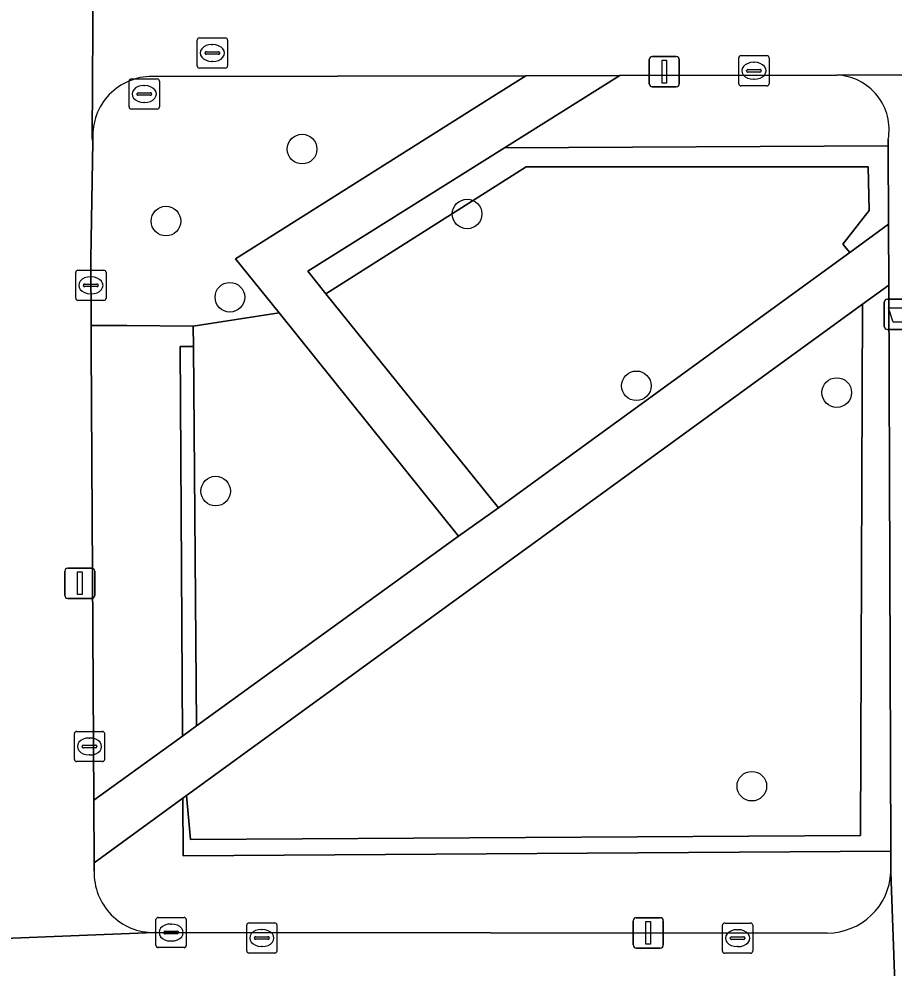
# Model space of a CAD drawing. Extents: x 160732 to 162107, y 387428 to 388479.
# Drawn here: x 161359.78 to 161388.67, y 388137.26 to 388168.6 of the extents above; entities that cross this region are included whole.
import ezdxf

# ---------------------------------------------------------------- set-up
doc = ezdxf.new("R2010")
doc.units = 0
for name, color, linetype in [('IMGEO_Afvalbak', 7, 'Continuous'), ('IMGEO_Boom', 7, 'Continuous'), ('IMGEO_Groenvoorziening', 7, 'Continuous'), ('IMGEO_Haag', 7, 'Continuous'), ('IMGEO_Kolk', 7, 'Continuous'), ('IMGEO_Lichtmast', 7, 'Continuous'), ('IMGEO_Rioolput', 7, 'Continuous'), ('IMGEO_Voetpad_halfverhard', 7, 'Continuous'), ('IMGEO_Voetpad_open', 7, 'Continuous')]:
    doc.layers.add(name, color=color, linetype=linetype)

msp = doc.modelspace()

# ---------------------------------------------------------------- linework, layer by layer
at = {"layer": 'IMGEO_Afvalbak'}
for p, q in [((161388.351, 388158.449), (161388.351, 388159.249)), ((161388.351, 388159.249), (161388.351, 388158.449)), ((161388.451, 388159.349), (161389.241, 388159.349)), ((161389.241, 388159.349), (161388.451, 388159.349)), ((161389.241, 388158.349), (161388.451, 388158.349)), ((161388.451, 388158.349), (161389.241, 388158.349))]:
    msp.add_line(p, q, dxfattribs=at)
msp.add_lwpolyline([(161388.494, 388159.063), (161389.198, 388159.063), (161389.049, 388158.593), (161388.643, 388158.593), (161388.494, 388159.063)], dxfattribs=at)
for centre, start, end in [((161388.451, 388159.249), 90, 180), ((161388.451, 388159.249), 90, 180), ((161388.451, 388158.449), 180, 270), ((161388.451, 388158.449), 180, 270)]:
    msp.add_arc(centre, 0.1, start, end, dxfattribs=at)
at = {"layer": 'IMGEO_Boom'}
for centre in [(161369.13, 388164.306), (161364.636, 388161.928), (161374.578, 388162.163), (161366.745, 388159.414), (161380.165, 388156.489), (161386.78, 388156.265), (161366.276, 388153.012), (161383.977, 388143.269)]:
    msp.add_circle(centre, 0.489, dxfattribs=at)
at = {"layer": 'IMGEO_Groenvoorziening'}
for points in [[(161386.771, 388166.749), (161379.616, 388166.735), (161375.811, 388164.349), (161388.48, 388164.413), (161388.479, 388164.621)], [(161375.514, 388166.098), (161376.513, 388166.728), (161364.086, 388166.703)], [(161362.225, 388164.56), (161362.152, 388160.67), (161362.165, 388158.482), (161363.34, 388158.479), (161365.535, 388158.455), (161368.371, 388158.898), (161366.932, 388160.687), (161375.514, 388166.098)], [(161388.567, 388140.428), (161388.564, 388141.121), (161365.2, 388140.969), (161365.189, 388142.869), (161362.265, 388140.743), (161362.267, 388140.462)], [(161364.255, 388138.437), (161386.467, 388138.421)]]:
    msp.add_lwpolyline(points, dxfattribs=at)
for points in [[(161388.48, 388164.413), (161375.811, 388164.349), (161369.314, 388160.277), (161369.915, 388159.531), (161376.526, 388163.724), (161387.816, 388163.718), (161387.855, 388162.281), (161386.983, 388161.165), (161387.211, 388160.895), (161388.489, 388161.825)], [(161369.915, 388159.531), (161375.614, 388152.463), (161387.211, 388160.895), (161386.983, 388161.165), (161387.855, 388162.281), (161387.816, 388163.718), (161376.526, 388163.724)], [(161388.496, 388159.813), (161387.631, 388159.184), (161387.559, 388141.639), (161365.442, 388141.506), (161365.309, 388142.956), (161365.189, 388142.869), (161365.2, 388140.969), (161388.564, 388141.121)], [(161365.309, 388142.956), (161365.442, 388141.506), (161387.559, 388141.639), (161387.631, 388159.184)], [(161368.371, 388158.898), (161365.535, 388158.455), (161365.54, 388157.782), (161365.642, 388145.258), (161374.294, 388151.528)], [(161362.254, 388142.802), (161365.178, 388144.922), (161365.11, 388157.784), (161365.54, 388157.782), (161365.535, 388158.455), (161363.34, 388158.479), (161362.165, 388158.482), (161362.169, 388157.765)], [(161365.54, 388157.782), (161365.11, 388157.784), (161365.178, 388144.922), (161365.642, 388145.258)]]:
    msp.add_lwpolyline(points, close=True, dxfattribs=at)
for centre, radius, start, end in [((161386.71, 388164.95), 1.8, 349.4611, 88.0421), ((161364.178, 388164.744), 1.961, 92.6811, 185.3763), ((161364.229, 388140.4), 1.963, 178.1915, 270.752), ((161386.462, 388140.529), 2.108, 270.1434, 357.2622)]:
    msp.add_arc(centre, radius, start, end, dxfattribs=at)
at = {"layer": 'IMGEO_Haag'}
for points in [[(161388.48, 388164.413), (161375.811, 388164.349), (161369.314, 388160.277), (161369.915, 388159.531), (161376.526, 388163.724), (161387.816, 388163.718), (161387.855, 388162.281), (161386.983, 388161.165), (161387.211, 388160.895), (161388.489, 388161.825)], [(161388.496, 388159.813), (161387.631, 388159.184), (161387.559, 388141.639), (161365.442, 388141.506), (161365.309, 388142.956), (161365.189, 388142.869), (161365.2, 388140.969), (161388.564, 388141.121)], [(161365.54, 388157.782), (161365.11, 388157.784), (161365.178, 388144.922), (161365.642, 388145.258)]]:
    msp.add_lwpolyline(points, close=True, dxfattribs=at)
at = {"layer": 'IMGEO_Kolk'}
for p, q in [((161383.62, 388167.391), (161384.472, 388167.391)), ((161383.545, 388166.465), (161383.545, 388167.317)), ((161384.033, 388167.171), (161384.058, 388167.171)), ((161384.546, 388167.317), (161384.546, 388166.465)), ((161383.804, 388166.885), (161383.804, 388166.897)), ((161384.242, 388166.848), (161383.844, 388166.848)), ((161383.847, 388166.934), (161384.245, 388166.934)), ((161384.288, 388166.897), (161384.288, 388166.885)), ((161384.056, 388166.611), (161384.031, 388166.611)), ((161384.472, 388166.391), (161383.62, 388166.391)), ((161361.656, 388159.381), (161361.656, 388160.233)), ((161361.731, 388160.307), (161362.583, 388160.307)), ((161362.657, 388160.233), (161362.657, 388159.381)), ((161361.958, 388159.85), (161362.356, 388159.85)), ((161362.144, 388160.087), (161362.169, 388160.087)), ((161361.915, 388159.801), (161361.915, 388159.813)), ((161362.353, 388159.764), (161361.955, 388159.764)), ((161362.167, 388159.527), (161362.142, 388159.527)), ((161362.399, 388159.813), (161362.399, 388159.801)), ((161362.583, 388159.307), (161361.731, 388159.307)), ((161361.611, 388144.154), (161361.611, 388145.006)), ((161361.686, 388145.08), (161362.538, 388145.08)), ((161362.099, 388144.86), (161362.124, 388144.86)), ((161362.612, 388145.006), (161362.612, 388144.154)), ((161361.87, 388144.574), (161361.87, 388144.586)), ((161362.308, 388144.537), (161361.91, 388144.537)), ((161361.913, 388144.623), (161362.311, 388144.623)), ((161362.354, 388144.586), (161362.354, 388144.574)), ((161362.122, 388144.3), (161362.097, 388144.3)), ((161362.538, 388144.08), (161361.686, 388144.08)), ((161367.3, 388137.83), (161367.3, 388138.682)), ((161367.375, 388138.756), (161368.227, 388138.756)), ((161367.788, 388138.536), (161367.813, 388138.536)), ((161368.301, 388138.682), (161368.301, 388137.83)), ((161383.007, 388137.825), (161383.007, 388138.677)), ((161383.082, 388138.751), (161383.934, 388138.751)), ((161383.495, 388138.531), (161383.52, 388138.531)), ((161384.008, 388138.677), (161384.008, 388137.825)), ((161367.559, 388138.25), (161367.559, 388138.262)), ((161367.602, 388138.299), (161368, 388138.299)), ((161368.043, 388138.262), (161368.043, 388138.25)), ((161383.266, 388138.245), (161383.266, 388138.257)), ((161383.309, 388138.294), (161383.707, 388138.294)), ((161383.75, 388138.257), (161383.75, 388138.245)), ((161367.997, 388138.213), (161367.599, 388138.213)), ((161367.811, 388137.976), (161367.786, 388137.976)), ((161383.704, 388138.208), (161383.306, 388138.208)), ((161383.518, 388137.971), (161383.493, 388137.971)), ((161368.227, 388137.756), (161367.375, 388137.756)), ((161383.934, 388137.751), (161383.082, 388137.751))]:
    msp.add_line(p, q, dxfattribs=at)
for points in [[(161383.62, 388167.391), (161384.472, 388167.391)], [(161383.545, 388166.465), (161383.545, 388167.317)], [(161384.546, 388167.317), (161384.546, 388166.465)], [(161384.472, 388166.391), (161383.62, 388166.391)], [(161361.656, 388159.381), (161361.656, 388160.233)], [(161361.731, 388160.307), (161362.583, 388160.307)], [(161362.657, 388160.233), (161362.657, 388159.381)], [(161362.583, 388159.307), (161361.731, 388159.307)], [(161361.611, 388144.154), (161361.611, 388145.006)], [(161361.686, 388145.08), (161362.538, 388145.08)], [(161362.612, 388145.006), (161362.612, 388144.154)], [(161362.538, 388144.08), (161361.686, 388144.08)], [(161367.3, 388137.83), (161367.3, 388138.682)], [(161367.375, 388138.756), (161368.227, 388138.756)], [(161368.301, 388138.682), (161368.301, 388137.83)], [(161383.007, 388137.825), (161383.007, 388138.677)], [(161383.082, 388138.751), (161383.934, 388138.751)], [(161384.008, 388138.677), (161384.008, 388137.825)], [(161368.227, 388137.756), (161367.375, 388137.756)], [(161383.934, 388137.751), (161383.082, 388137.751)]]:
    msp.add_lwpolyline(points, dxfattribs=at)
for centre, radius, start, end in [((161383.622, 388167.315), 0.0765, 91.552, 178.448), ((161383.622, 388167.315), 0.0765, 91.552, 178.448), ((161384.47, 388167.315), 0.0765, 1.552, 88.448), ((161384.47, 388167.315), 0.0765, 1.552, 88.448), ((161383.844, 388166.894), 0.0403, 85.8775, 175.7526), ((161383.841, 388166.884), 0.0366, 178.938, 274.7102), ((161384.245, 388166.891), 0.043, 264.8664, 352.4533), ((161384.249, 388166.896), 0.0386, 1.7309, 96.639), ((161383.622, 388166.467), 0.0765, 181.552, 268.448), ((161383.622, 388166.467), 0.0765, 181.552, 268.448), ((161384.47, 388166.467), 0.0765, 271.552, 358.448), ((161384.47, 388166.467), 0.0765, 271.552, 358.448), ((161361.733, 388160.231), 0.0765, 91.552, 178.448), ((161361.733, 388160.231), 0.0765, 91.552, 178.448), ((161362.581, 388160.231), 0.0765, 1.552, 88.448), ((161362.581, 388160.231), 0.0765, 1.552, 88.448), ((161361.955, 388159.81), 0.0403, 85.8775, 175.7526), ((161362.36, 388159.812), 0.0386, 1.7309, 96.639), ((161361.952, 388159.8), 0.0366, 178.938, 274.7102), ((161362.356, 388159.807), 0.043, 264.8664, 352.4533), ((161361.733, 388159.383), 0.0765, 181.552, 268.448), ((161361.733, 388159.383), 0.0765, 181.552, 268.448), ((161362.581, 388159.383), 0.0765, 271.552, 358.448), ((161362.581, 388159.383), 0.0765, 271.552, 358.448), ((161361.688, 388145.004), 0.0765, 91.552, 178.448), ((161361.688, 388145.004), 0.0765, 91.552, 178.448), ((161362.536, 388145.004), 0.0765, 1.552, 88.448), ((161362.536, 388145.004), 0.0765, 1.552, 88.448), ((161361.91, 388144.583), 0.0403, 85.8775, 175.7526), ((161361.907, 388144.573), 0.0366, 178.938, 274.7102), ((161362.311, 388144.58), 0.043, 264.8664, 352.4533), ((161362.315, 388144.585), 0.0386, 1.7309, 96.639), ((161361.688, 388144.156), 0.0765, 181.552, 268.448), ((161361.688, 388144.156), 0.0765, 181.552, 268.448), ((161362.536, 388144.156), 0.0765, 271.552, 358.448), ((161362.536, 388144.156), 0.0765, 271.552, 358.448), ((161367.377, 388138.68), 0.0765, 91.552, 178.448), ((161367.377, 388138.68), 0.0765, 91.552, 178.448), ((161368.225, 388138.68), 0.0765, 1.552, 88.448), ((161368.225, 388138.68), 0.0765, 1.552, 88.448), ((161383.084, 388138.675), 0.0765, 91.552, 178.448), ((161383.084, 388138.675), 0.0765, 91.552, 178.448), ((161383.932, 388138.675), 0.0765, 1.552, 88.448), ((161383.932, 388138.675), 0.0765, 1.552, 88.448), ((161367.599, 388138.259), 0.0403, 85.8775, 175.7526), ((161367.596, 388138.249), 0.0366, 178.938, 274.7102), ((161368, 388138.256), 0.043, 264.8664, 352.4533), ((161368.004, 388138.261), 0.0386, 1.7309, 96.639), ((161383.306, 388138.254), 0.0403, 85.8775, 175.7526), ((161383.303, 388138.244), 0.0366, 178.938, 274.7102), ((161383.707, 388138.251), 0.043, 264.8664, 352.4533), ((161383.711, 388138.256), 0.0386, 1.7309, 96.639), ((161367.377, 388137.832), 0.0765, 181.552, 268.448), ((161367.377, 388137.832), 0.0765, 181.552, 268.448), ((161368.225, 388137.832), 0.0765, 271.552, 358.448), ((161368.225, 388137.832), 0.0765, 271.552, 358.448), ((161383.084, 388137.827), 0.0765, 181.552, 268.448), ((161383.084, 388137.827), 0.0765, 181.552, 268.448), ((161383.932, 388137.827), 0.0765, 271.552, 358.448), ((161383.932, 388137.827), 0.0765, 271.552, 358.448)]:
    msp.add_arc(centre, radius, start, end, dxfattribs=at)
for centre, major_axis, ratio, start_param, end_param in [((161384.032, 388166.891), (-0.387, 0.002), 0.722429, 4.712389, 7.853982), ((161384.057, 388166.891), (-0.39, 0.002), 0.717154, 1.570796, 4.712389), ((161362.143, 388159.807), (-0.387, 0.002), 0.722429, 4.712389, 7.853982), ((161362.168, 388159.807), (-0.39, 0.002), 0.717154, 1.570796, 4.712389), ((161362.098, 388144.58), (-0.387, 0.002), 0.722429, 4.712389, 7.853982), ((161362.123, 388144.58), (-0.39, 0.002), 0.717154, 1.570796, 4.712389), ((161367.787, 388138.256), (-0.387, 0.002), 0.722429, 4.712389, 7.853982), ((161367.812, 388138.256), (-0.39, 0.002), 0.717154, 1.570796, 4.712389), ((161383.494, 388138.251), (-0.387, 0.002), 0.722429, 4.712389, 7.853982), ((161383.519, 388138.251), (-0.39, 0.002), 0.717154, 1.570796, 4.712389)]:
    msp.add_ellipse(centre, major_axis=major_axis, ratio=ratio, start_param=start_param, end_param=end_param, dxfattribs=at)
at = {"layer": 'IMGEO_Lichtmast'}
for p, q in [((161380.692, 388167.362), (161381.482, 388167.362)), ((161381.482, 388167.362), (161380.692, 388167.362)), ((161380.592, 388166.462), (161380.592, 388167.262)), ((161380.592, 388167.262), (161380.592, 388166.462)), ((161381.582, 388167.262), (161381.582, 388166.462)), ((161381.582, 388166.462), (161381.582, 388167.262)), ((161381.482, 388166.362), (161380.692, 388166.362)), ((161380.692, 388166.362), (161381.482, 388166.362)), ((161361.395, 388150.469), (161362.185, 388150.469)), ((161362.185, 388150.469), (161361.395, 388150.469)), ((161361.295, 388149.569), (161361.295, 388150.369)), ((161361.295, 388150.369), (161361.295, 388149.569)), ((161362.285, 388150.369), (161362.285, 388149.569)), ((161362.285, 388149.569), (161362.285, 388150.369)), ((161362.185, 388149.469), (161361.395, 388149.469)), ((161361.395, 388149.469), (161362.185, 388149.469)), ((161380.163, 388138.925), (161380.953, 388138.925)), ((161380.953, 388138.925), (161380.163, 388138.925)), ((161380.063, 388138.025), (161380.063, 388138.825)), ((161380.063, 388138.825), (161380.063, 388138.025)), ((161381.053, 388138.825), (161381.053, 388138.025)), ((161381.053, 388138.025), (161381.053, 388138.825)), ((161380.953, 388137.925), (161380.163, 388137.925)), ((161380.163, 388137.925), (161380.953, 388137.925))]:
    msp.add_line(p, q, dxfattribs=at)
for points in [[(161381.012, 388167.237), (161381.162, 388167.237), (161381.162, 388166.487), (161381.012, 388166.487), (161381.012, 388167.237)], [(161361.715, 388150.344), (161361.865, 388150.344), (161361.865, 388149.594), (161361.715, 388149.594), (161361.715, 388150.344)], [(161380.483, 388138.8), (161380.633, 388138.8), (161380.633, 388138.05), (161380.483, 388138.05), (161380.483, 388138.8)]]:
    msp.add_lwpolyline(points, dxfattribs=at)
for centre, start, end in [((161380.692, 388167.262), 90, 180), ((161380.692, 388167.262), 90, 180), ((161381.482, 388167.262), 0, 90), ((161381.482, 388167.262), 360, 90), ((161380.692, 388166.462), 180, 270), ((161380.692, 388166.462), 180, 270), ((161381.482, 388166.462), 270, 0), ((161381.482, 388166.462), 270, 0), ((161361.395, 388150.369), 90, 180), ((161361.395, 388150.369), 90, 180), ((161362.185, 388150.369), 0, 90), ((161362.185, 388150.369), 360, 90), ((161361.395, 388149.569), 180, 270), ((161361.395, 388149.569), 180, 270), ((161362.185, 388149.569), 270, 0), ((161362.185, 388149.569), 270, 0), ((161380.163, 388138.825), 90, 180), ((161380.163, 388138.825), 90, 180), ((161380.953, 388138.825), 0, 90), ((161380.953, 388138.825), 360, 90), ((161380.163, 388138.025), 180, 270), ((161380.163, 388138.025), 180, 270), ((161380.953, 388138.025), 270, 0), ((161380.953, 388138.025), 270, 0)]:
    msp.add_arc(centre, 0.1, start, end, dxfattribs=at)
at = {"layer": 'IMGEO_Rioolput'}
for p, q in [((161365.667, 388167.053), (161365.667, 388167.905)), ((161365.742, 388167.979), (161366.594, 388167.979)), ((161366.155, 388167.759), (161366.18, 388167.759)), ((161366.668, 388167.905), (161366.668, 388167.053)), ((161365.926, 388167.473), (161365.926, 388167.485)), ((161366.364, 388167.436), (161365.966, 388167.436)), ((161365.969, 388167.522), (161366.367, 388167.522)), ((161366.41, 388167.485), (161366.41, 388167.473)), ((161366.178, 388167.199), (161366.153, 388167.199)), ((161366.594, 388166.979), (161365.742, 388166.979)), ((161363.418, 388165.698), (161363.418, 388166.55)), ((161363.493, 388166.624), (161364.345, 388166.624)), ((161364.419, 388166.55), (161364.419, 388165.698)), ((161363.677, 388166.118), (161363.677, 388166.13)), ((161363.72, 388166.167), (161364.118, 388166.167)), ((161363.906, 388166.404), (161363.931, 388166.404)), ((161364.161, 388166.13), (161364.161, 388166.118)), ((161364.115, 388166.081), (161363.717, 388166.081)), ((161363.929, 388165.844), (161363.904, 388165.844)), ((161364.345, 388165.624), (161363.493, 388165.624)), ((161364.306, 388138.011), (161364.306, 388138.863)), ((161364.381, 388138.937), (161365.233, 388138.937)), ((161365.307, 388138.863), (161365.307, 388138.011)), ((161364.794, 388138.717), (161364.819, 388138.717)), ((161364.565, 388138.431), (161364.565, 388138.443)), ((161365.003, 388138.394), (161364.605, 388138.394)), ((161364.608, 388138.48), (161365.006, 388138.48)), ((161365.049, 388138.443), (161365.049, 388138.431)), ((161365.233, 388137.937), (161364.381, 388137.937)), ((161364.817, 388138.157), (161364.792, 388138.157))]:
    msp.add_line(p, q, dxfattribs=at)
for points in [[(161365.667, 388167.053), (161365.667, 388167.905)], [(161365.742, 388167.979), (161366.594, 388167.979)], [(161366.668, 388167.905), (161366.668, 388167.053)], [(161366.594, 388166.979), (161365.742, 388166.979)], [(161363.418, 388165.698), (161363.418, 388166.55)], [(161363.493, 388166.624), (161364.345, 388166.624)], [(161364.419, 388166.55), (161364.419, 388165.698)], [(161364.345, 388165.624), (161363.493, 388165.624)], [(161364.306, 388138.011), (161364.306, 388138.863)], [(161364.381, 388138.937), (161365.233, 388138.937)], [(161365.307, 388138.863), (161365.307, 388138.011)], [(161365.233, 388137.937), (161364.381, 388137.937)]]:
    msp.add_lwpolyline(points, dxfattribs=at)
for centre, radius, start, end in [((161365.744, 388167.903), 0.0765, 91.552, 178.448), ((161365.744, 388167.903), 0.0765, 91.552, 178.448), ((161366.592, 388167.903), 0.0765, 1.552, 88.448), ((161366.592, 388167.903), 0.0765, 1.552, 88.448), ((161365.966, 388167.482), 0.0403, 85.8775, 175.7526), ((161365.963, 388167.472), 0.0366, 178.938, 274.7102), ((161366.367, 388167.479), 0.043, 264.8664, 352.4533), ((161366.371, 388167.484), 0.0386, 1.7309, 96.639), ((161365.744, 388167.055), 0.0765, 181.552, 268.448), ((161365.744, 388167.055), 0.0765, 181.552, 268.448), ((161366.592, 388167.055), 0.0765, 271.552, 358.448), ((161366.592, 388167.055), 0.0765, 271.552, 358.448), ((161363.495, 388166.548), 0.0765, 91.552, 178.448), ((161363.495, 388166.548), 0.0765, 91.552, 178.448), ((161364.343, 388166.548), 0.0765, 1.552, 88.448), ((161364.343, 388166.548), 0.0765, 1.552, 88.448), ((161363.717, 388166.127), 0.0403, 85.8775, 175.7526), ((161363.714, 388166.117), 0.0366, 178.938, 274.7102), ((161364.118, 388166.124), 0.043, 264.8664, 352.4533), ((161364.122, 388166.129), 0.0386, 1.7309, 96.639), ((161363.495, 388165.7), 0.0765, 181.552, 268.448), ((161363.495, 388165.7), 0.0765, 181.552, 268.448), ((161364.343, 388165.7), 0.0765, 271.552, 358.448), ((161364.343, 388165.7), 0.0765, 271.552, 358.448), ((161364.383, 388138.861), 0.0765, 91.552, 178.448), ((161364.383, 388138.861), 0.0765, 91.552, 178.448), ((161365.231, 388138.861), 0.0765, 1.552, 88.448), ((161365.231, 388138.861), 0.0765, 1.552, 88.448), ((161364.605, 388138.44), 0.0403, 85.8775, 175.7526), ((161364.602, 388138.43), 0.0366, 178.938, 274.7102), ((161365.006, 388138.437), 0.043, 264.8664, 352.4533), ((161365.01, 388138.442), 0.0386, 1.7309, 96.639), ((161364.383, 388138.013), 0.0765, 181.552, 268.448), ((161364.383, 388138.013), 0.0765, 181.552, 268.448), ((161365.231, 388138.013), 0.0765, 271.552, 358.448), ((161365.231, 388138.013), 0.0765, 271.552, 358.448)]:
    msp.add_arc(centre, radius, start, end, dxfattribs=at)
for centre, major_axis, ratio, start_param, end_param in [((161366.154, 388167.479), (-0.387, 0.002), 0.722429, 4.712389, 7.853982), ((161366.179, 388167.479), (-0.39, 0.002), 0.717154, 1.570796, 4.712389), ((161363.905, 388166.124), (-0.387, 0.002), 0.722429, 4.712389, 7.853982), ((161363.93, 388166.124), (-0.39, 0.002), 0.717154, 1.570796, 4.712389), ((161364.793, 388138.437), (-0.387, 0.002), 0.722429, 4.712389, 7.853982), ((161364.818, 388138.437), (-0.39, 0.002), 0.717154, 1.570796, 4.712389)]:
    msp.add_ellipse(centre, major_axis=major_axis, ratio=ratio, start_param=start_param, end_param=end_param, dxfattribs=at)
at = {"layer": 'IMGEO_Voetpad_halfverhard'}
for points in [[(161369.915, 388159.531), (161369.314, 388160.277), (161375.811, 388164.349), (161379.616, 388166.735), (161376.513, 388166.728), (161375.514, 388166.098), (161366.932, 388160.687), (161368.371, 388158.898), (161374.294, 388151.528), (161375.614, 388152.463)], [(161387.631, 388159.184), (161388.496, 388159.813), (161388.489, 388161.825), (161387.211, 388160.895), (161375.614, 388152.463), (161374.294, 388151.528), (161365.642, 388145.258), (161365.178, 388144.922), (161362.254, 388142.802), (161362.265, 388140.743), (161365.189, 388142.869), (161365.309, 388142.956)]]:
    msp.add_lwpolyline(points, close=True, dxfattribs=at)
at = {"layer": 'IMGEO_Voetpad_open'}
for points in [[(161362.169, 388157.765), (161362.165, 388158.482), (161362.152, 388160.67), (161362.225, 388164.56), (161362.201, 388164.68), (161362.234, 388170.122), (161362.151, 388211.014)], [(161362.234, 388170.122), (161362.201, 388164.68), (161362.225, 388164.56)], [(161364.086, 388166.703), (161376.513, 388166.728), (161379.616, 388166.735), (161386.771, 388166.749), (161405.936, 388166.777), (161409.041, 388169.711)], [(161405.936, 388166.777), (161386.771, 388166.749)], [(161388.479, 388164.621), (161388.48, 388164.413), (161388.489, 388161.825), (161388.496, 388159.813), (161388.564, 388141.121), (161388.567, 388140.428), (161388.845, 388132.82), (161391.565, 388132.841), (161391.557, 388134.556)], [(161362.267, 388140.462), (161362.265, 388140.743), (161362.254, 388142.802), (161362.169, 388157.765)], [(161388.529, 388133.614), (161388.614, 388132.82), (161388.845, 388132.82), (161388.567, 388140.428)], [(161386.467, 388138.421), (161364.255, 388138.437), (161357.892, 388138.184), (161354.467, 388138.336), (161338.524, 388138.331), (161336.971, 388138.331), (161314.465, 388138.324)], [(161357.892, 388138.184), (161364.255, 388138.437)]]:
    msp.add_lwpolyline(points, dxfattribs=at)
for centre, radius, start, end in [((161386.71, 388164.95), 1.8, 349.4611, 88.0421), ((161364.178, 388164.744), 1.961, 92.6811, 185.3763), ((161364.229, 388140.4), 1.963, 178.1915, 270.752), ((161386.462, 388140.529), 2.108, 270.1434, 357.2622)]:
    msp.add_arc(centre, radius, start, end, dxfattribs=at)

doc.saveas('drawing.dxf')
